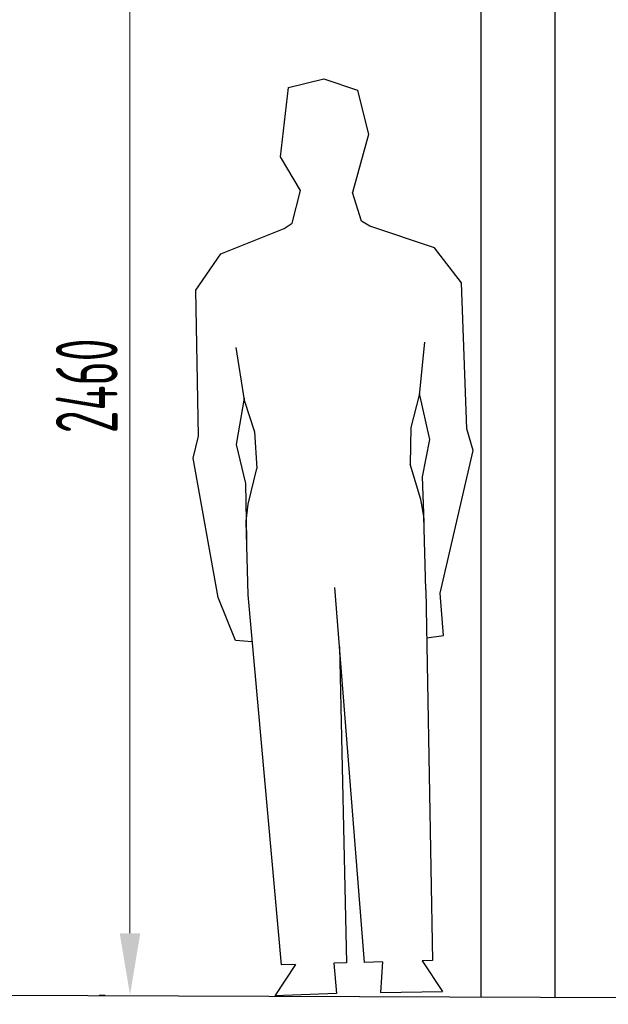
# Model space of a CAD drawing. Header units: millimetres. Extents: x 60394 to 199354, y 20895 to 166073.
# Tile 524 of 565: x 64792 to 65983, y 159527 to 161519. Entities that reach past the tile are written whole.
import ezdxf

# ---------------------------------------------------------------- set-up
doc = ezdxf.new("R2010")
doc.units = ezdxf.units.MM
doc.layers.add('UT_KOTY - DIMENZE', color=7, linetype='Continuous', lineweight=5)
doc.styles.add('ISOCP 2.5', font='isocp.shx', dxfattribs={"width": 0.6, "height": 2.5})

msp = doc.modelspace()

# ---------------------------------------------------------------- linework, layer by layer
at = {"color": 8, "ltscale": 0.5}
for p, q in [((65874.8, 162160.5), (65874.8, 159542)), ((65724.8, 162010.5), (65724.8, 159542.5)), ((61356.5, 159557.4), (70146.2, 159527.4))]:
    msp.add_line(p, q, dxfattribs=at)
for p, q in [((65335.5, 161381.3), (65407.5, 161398.9)), ((65407.5, 161398.9), (65475.3, 161376.4)), ((65319.8, 161241.2), (65335.5, 161381.3)), ((65475.3, 161376.4), (65497.3, 161286.8)), ((65497.3, 161286.8), (65465.3, 161169.5)), ((65359.7, 161173.2), (65319.8, 161241.2)), ((65342.9, 161107.1), (65359.7, 161173.2)), ((65483.6, 161111), (65465.3, 161169.5)), ((65326.6, 161096.7), (65342.9, 161107.1)), ((65500.5, 161101.5), (65483.6, 161111)), ((65198.9, 161045.5), (65326.6, 161096.7)), ((65630.8, 161057.3), (65500.5, 161101.5)), ((65148, 160971.9), (65198.9, 161045.5)), ((65685.6, 160986.6), (65630.8, 161057.3)), ((65696.6, 160691.2), (65685.6, 160986.6)), ((65153.3, 160676.3), (65148, 160971.9)), ((65611, 160866.3), (65600.2, 160759.2)), ((65229.1, 160855.8), (65245.7, 160749.5)), ((65245.7, 160753.3), (65230, 160659.3)), ((65245.7, 160749.5), (65266.6, 160685.5)), ((65600.2, 160759.2), (65582.9, 160694.2)), ((65600.1, 160763), (65620.9, 160670)), ((65582.9, 160694.2), (65581.8, 160619.8)), ((65709.4, 160647.4), (65696.6, 160691.2)), ((65142.9, 160631.8), (65153.3, 160676.3)), ((65266.6, 160685.5), (65271.8, 160611.3)), ((65620.9, 160670), (65606.3, 160594.4)), ((65230, 160659.3), (65248.8, 160580.4)), ((65642.5, 160358.6), (65709.4, 160647.4)), ((65193.1, 160350.2), (65142.9, 160631.8)), ((65254.4, 160538.8), (65271.8, 160611.3)), ((65603.1, 160548.3), (65581.8, 160619.8)), ((65606.3, 160594.4), (65609.8, 160501.9)), ((65248.8, 160580.4), (65251, 160467)), ((65609.4, 160514.5), (65603.1, 160548.3)), ((65250, 160504.7), (65254.4, 160538.8)), ((65613.5, 160365.4), (65609.4, 160514.5)), ((65254, 160355.6), (65250, 160504.7)), ((65489.3, 159612), (65429.5, 160370.5)), ((65228.4, 160263.5), (65193.1, 160350.2)), ((65321.6, 159607.4), (65254, 160355.6)), ((65613.5, 160365.4), (65627.1, 159615.8)), ((65649, 160273.5), (65642.5, 160358.6)), ((65615.3, 160268.8), (65649, 160273.5)), ((65262.3, 160260.7), (65228.4, 160263.5)), ((65439, 160250.6), (65453.1, 159611)), ((65525.9, 159613), (65489.3, 159612)), ((65525.9, 159613), (65522.1, 159551)), ((65627.1, 159615.8), (65605.8, 159615.2)), ((65605.8, 159615.2), (65647.4, 159553.3)), ((65349.6, 159608.2), (65307.9, 159544.4)), ((65349.6, 159608.2), (65321.6, 159607.4)), ((65453.1, 159611), (65427.7, 159610.3)), ((65427.7, 159610.3), (65433.1, 159548.9)), ((65522.1, 159551), (65647.4, 159553.3)), ((65433.1, 159548.9), (65307.9, 159544.4))]:
    msp.add_line(p, q)
at = {"layer": 'UT_KOTY - DIMENZE'}
for p, q in [((65015, 159671), (65015, 161885.5)), ((64965, 159546), (64952.5, 159546))]:
    msp.add_line(p, q, dxfattribs=at)
msp.add_solid([(64994.2, 159671), (65035.8, 159671), (65015, 159546)], dxfattribs=at)

# ---------------------------------------------------------------- texts
at = {"layer": 'UT_KOTY - DIMENZE', "insert": (64927.5, 160778.2), "char_height": 125, "attachment_point": 5, "rotation": 90, "style": 'ISOCP 2.5'}
msp.add_mtext('2460', dxfattribs=at)

doc.saveas('drawing.dxf')
